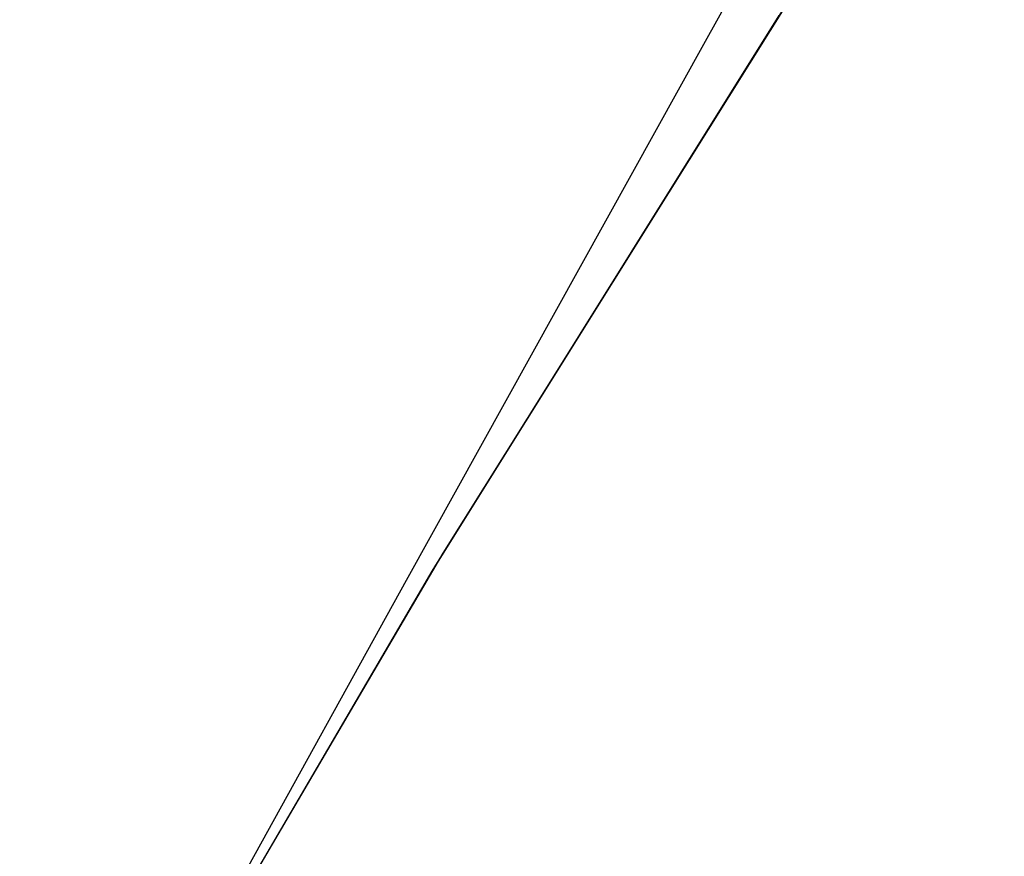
# Model space of a CAD drawing. Header units: metres. Extents: x 209848 to 209928, y 1182430 to 1182563.
# Tile 980 of 1056: x 209851.069 to 209851.499, y 1182503.981 to 1182504.346. Entities that reach past the tile are written whole.
import ezdxf

# ---------------------------------------------------------------- set-up
doc = ezdxf.new("R2010")
doc.units = ezdxf.units.M
doc.header["$MEASUREMENT"] = 0
doc.linetypes.add('DGN Style 2', pattern=[15.036391, 9.021834, -6.014556])
doc.layers.get('0').update_dxf_attribs({"color": 254})

# ---------------------------------------------------------------- blocks, each defined once
blk = doc.blocks.new('ATTEMP')
at = {"color": 5, "linetype": 'Continuous', "flags": 128}
for points in [[(-10.03617, 0.00166), (-10.03212, 0.27182), (-10.01996, 0.54459), (-9.99972, 0.81802), (-9.9714, 1.09182), (-9.93503, 1.36573), (-9.89063, 1.63945), (-9.8382, 1.91272), (-9.77779, 2.18525), (-9.70941, 2.45677), (-9.63311, 2.72701), (-9.54893, 2.9957), (-9.45691, 3.26257), (-9.35711, 3.52735), (-9.24958, 3.78978), (-9.1344, 4.0496), (-9.01163, 4.30656), (-8.88137, 4.56039), (-8.74832, 4.80442), (-8.618, 5.04051), (-8.48761, 5.2758), (-8.35719, 5.51033)], [(-10.03617, 0.00165), (-10.03212, 0.27151), (-10.02, 0.54397), (-9.9998, 0.81708), (-9.97155, 1.09057), (-9.93526, 1.36416), (-9.89096, 1.63758), (-9.83865, 1.91054), (-9.77838, 2.18276), (-9.71016, 2.45399), (-9.63403, 2.72394), (-9.55004, 2.99234), (-9.45822, 3.25892), (-9.35865, 3.52343), (-9.25136, 3.7856), (-9.13643, 4.04517), (-9.01394, 4.30189), (-8.88397, 4.5555), (-8.74659, 4.80575), (-8.60191, 5.05241), (-8.45003, 5.29522)], [(-10.03617, 0.00165), (-10.03214, 0.27105), (-10.02005, 0.54303), (-9.99992, 0.81568), (-9.97177, 1.0887), (-9.93561, 1.36182), (-9.89145, 1.63477), (-9.83933, 1.90727), (-9.77925, 2.17905), (-9.71127, 2.44983), (-9.6354, 2.71933), (-9.55169, 2.98731), (-9.46019, 3.25348), (-9.36094, 3.51758), (-9.25402, 3.77936), (-9.13948, 4.03855), (-9.01739, 4.29491), (-8.88785, 4.54818), (-8.75093, 4.79811), (-8.60672, 5.04446), (-8.45534, 5.28699)], [(-10.03617, 0.00165), (-10.03213, 0.27138), (-10.02001, 0.5437), (-9.99984, 0.81668), (-9.97161, 1.09004), (-9.93536, 1.36349), (-9.8911, 1.63678), (-9.83885, 1.9096), (-9.77863, 2.1817), (-9.71047, 2.4528), (-9.63442, 2.72262), (-9.55051, 2.9909), (-9.45879, 3.25737), (-9.3593, 3.52176), (-9.25212, 3.78382), (-9.13731, 4.04328), (-9.01493, 4.29989), (-8.88508, 4.5534), (-8.74783, 4.80357), (-8.60329, 5.05013), (-8.45155, 5.29287)], [(-10.03617, 0.00165), (-10.03213, 0.27131), (-10.02002, 0.54355), (-9.99986, 0.81645), (-9.97165, 1.08974), (-9.93542, 1.36312), (-9.89118, 1.63633), (-9.83895, 1.90909), (-9.77877, 2.18111), (-9.71065, 2.45214), (-9.63464, 2.72189), (-9.55077, 2.9901), (-9.4591, 3.2565), (-9.35967, 3.52083), (-9.25254, 3.78283), (-9.13779, 4.04223), (-9.01548, 4.29878), (-8.88569, 4.55224), (-8.74852, 4.80235), (-8.60405, 5.04887), (-8.45239, 5.29156)], [(-10.03617, 0.00165), (-10.03213, 0.2712), (-10.02003, 0.54334), (-9.99988, 0.81614), (-9.9717, 1.08932), (-9.93549, 1.3626), (-9.89129, 1.63571), (-9.8391, 1.90836), (-9.77896, 2.18029), (-9.7109, 2.45121), (-9.63494, 2.72087), (-9.55114, 2.98898), (-9.45953, 3.25529), (-9.36018, 3.51953), (-9.25313, 3.78144), (-9.13846, 4.04076), (-9.01624, 4.29723), (-8.88656, 4.55061), (-8.74948, 4.80065), (-8.60512, 5.0471), (-8.45357, 5.28973)], [(-10.03617, 0.00165), (-10.03214, 0.27105), (-10.02005, 0.54303), (-9.99992, 0.81568), (-9.97177, 1.0887), (-9.93561, 1.36182), (-9.89145, 1.63477), (-9.83933, 1.90727), (-9.77925, 2.17905), (-9.71127, 2.44983), (-9.6354, 2.71933), (-9.55169, 2.98731), (-9.46019, 3.25348), (-9.36094, 3.51758), (-9.25402, 3.77936), (-9.13948, 4.03855), (-9.01739, 4.29491), (-8.88785, 4.54818), (-8.75093, 4.79811), (-8.60672, 5.04446), (-8.45534, 5.28699)], [(-10.03617, 0.00165), (-10.03214, 0.27105), (-10.02005, 0.54303), (-9.99992, 0.81568), (-9.97177, 1.0887), (-9.93561, 1.36182), (-9.89145, 1.63477), (-9.83933, 1.90727), (-9.77925, 2.17905), (-9.71127, 2.44983), (-9.6354, 2.71933), (-9.55169, 2.98731), (-9.46019, 3.25348), (-9.36094, 3.51758), (-9.25402, 3.77936), (-9.13948, 4.03855), (-9.01739, 4.29491), (-8.88785, 4.54818), (-8.75093, 4.79811), (-8.60672, 5.04446), (-8.45534, 5.28699)]]:
    blk.add_lwpolyline(points, dxfattribs=at)

msp = doc.modelspace()

# ---------------------------------------------------------------- block references
at = {"color": 1, "linetype": 'DGN Style 2'}
msp.add_blockref('ATTEMP', (209859.85591, 1182499.06107), dxfattribs=at)

doc.saveas('drawing.dxf')
